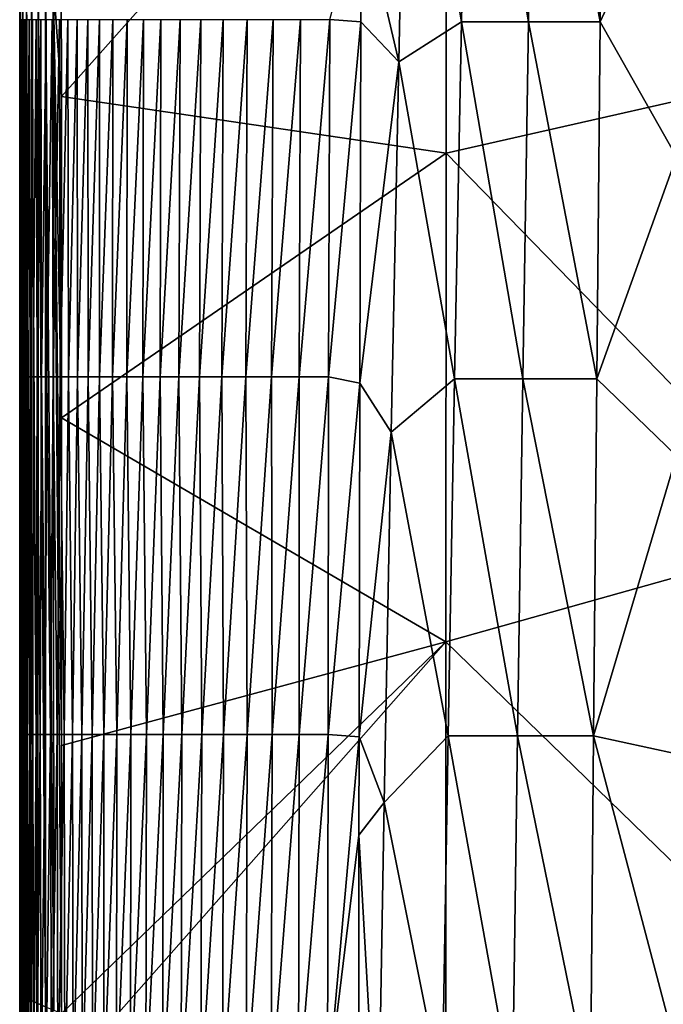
# Model space of a CAD drawing. Header units: metres. Extents: x -82 to 113, y -109 to 109.
# Tile 233 of 259: x -24 to -8, y 36 to 60. Entities that reach past the tile are written whole.
import ezdxf

# ---------------------------------------------------------------- set-up
doc = ezdxf.new("R2010")
doc.units = ezdxf.units.M
doc.layers.add('solid_20_382_013_XXX', color=7, linetype='CONTINUOUS')

msp = doc.modelspace()

# ---------------------------------------------------------------- linework, layer by layer
at = {"layer": 'solid_20_382_013_XXX'}
for points in [[(-4.681384, 58.612038, -22.999313), (-4.682754, 69.805458, -22.928104), (-13.608393, 68.257492, -22.975546)], [(-22.807211, 60.713749, -23.060003), (-22.806749, 57.938335, -23.068539), (-13.608393, 68.257492, -22.975546)], [(-22.806749, 57.938335, -23.068539), (-13.613996, 56.582527, -23.031981), (-13.608393, 68.257492, -22.975546)], [(-13.08215, 68.258186, -60.2439), (-13.245623, 59.725914, -60.590107), (-14.564618, 67.620804, -60.211693)], [(-4.681384, 58.612038, -22.999313), (-13.608393, 68.257492, -22.975546), (-13.613996, 56.582527, -23.031981)], [(-11.643571, 59.725914, -60.615803), (-13.245623, 59.725914, -60.590107), (-13.08215, 68.258186, -60.2439)], [(-11.508224, 68.258186, -60.27351), (-11.643571, 59.725914, -60.615803), (-13.08215, 68.258186, -60.2439)], [(-11.508224, 68.258186, -60.27351), (-9.927288, 59.725914, -60.624252), (-11.643571, 59.725914, -60.615803)], [(-11.508224, 68.258186, -60.27351), (-9.844362, 68.258186, -60.283539), (-9.927288, 59.725914, -60.624252)], [(-8.107568, 63.664169, -60.473305), (-9.927288, 59.725914, -60.624252), (-9.844362, 68.258186, -60.283539)], [(-14.564618, 67.620804, -60.211693), (-14.744699, 58.769836, -60.574066), (-15.636743, 62.594723, -60.359867)], [(-13.245623, 59.725914, -60.590107), (-14.744699, 58.769836, -60.574066), (-14.564618, 67.620804, -60.211693)], [(-8.107568, 63.664169, -60.473305), (-8.107568, 56.495178, -60.742336), (-9.927288, 59.725914, -60.624252)], [(-15.636743, 62.594723, -60.359867), (-15.646437, 59.725197, -60.480022), (-16.388325, 59.777065, -60.411186)], [(-14.744699, 58.769836, -60.574066), (-15.646437, 59.725197, -60.480022), (-15.636743, 62.594723, -60.359867)], [(-23.788883, 36.43145, -23.884859), (-23.801607, 60.954185, -24.051464), (-23.80159, 59.777805, -24.055235)], [(-23.783634, 60.875511, -23.846653), (-23.801607, 60.954185, -24.051464), (-23.788883, 36.43145, -23.884859)], [(-23.783634, 60.875511, -23.846653), (-23.788883, 36.43145, -23.884859), (-23.743425, 36.417885, -23.671247)], [(-23.729761, 60.865269, -23.649862), (-23.783634, 60.875511, -23.846653), (-23.743425, 36.417885, -23.671247)], [(-23.729761, 60.865269, -23.649862), (-23.743425, 36.417885, -23.671247), (-23.659761, 36.387016, -23.476994)], [(-23.64049, 60.847431, -23.471155), (-23.729761, 60.865269, -23.649862), (-23.659761, 36.387016, -23.476994)], [(-23.64049, 60.847431, -23.471155), (-23.659761, 36.387016, -23.476994), (-23.533403, 36.335407, -23.320808)], [(-23.516829, 60.821129, -23.320189), (-23.64049, 60.847431, -23.471155), (-23.533403, 36.335407, -23.320808)], [(-23.516829, 60.821129, -23.320189), (-23.533403, 36.335407, -23.320808), (-23.369459, 36.265366, -23.210281)], [(-23.363348, 60.787495, -23.202469), (-23.516829, 60.821129, -23.320189), (-23.369459, 36.265366, -23.210281)], [(-23.363348, 60.787495, -23.202469), (-23.369459, 36.265366, -23.210281), (-23.182955, 36.185139, -23.141521)], [(-23.188288, 60.749729, -23.119207), (-23.363348, 60.787495, -23.202469), (-23.182955, 36.185139, -23.141521)], [(-23.188288, 60.749729, -23.119207), (-23.182955, 36.185139, -23.141521), (-22.989372, 36.103241, -23.110104)], [(-23.000053, 60.711132, -23.071421), (-23.188288, 60.749729, -23.119207), (-22.989372, 36.103241, -23.110104)], [(-22.806749, 57.938335, -23.068539), (-22.807211, 60.713749, -23.060003), (-23.000053, 60.711132, -23.071421)], [(-23.000053, 60.711132, -23.071421), (-22.804314, 36.023506, -23.111609), (-22.804726, 42.430458, -23.102961)], [(-23.000053, 60.711132, -23.071421), (-22.989372, 36.103241, -23.110104), (-22.804314, 36.023506, -23.111609)], [(-23.000053, 60.711132, -23.071421), (-22.805513, 50.26067, -23.088213), (-22.806749, 57.938335, -23.068539)], [(-23.000053, 60.711132, -23.071421), (-22.804726, 42.430458, -23.102961), (-22.805513, 50.26067, -23.088213)], [(-23.801598, 51.236267, -26.864145), (-23.801998, 59.777065, -26.720814), (-23.802095, 59.777065, -29.258116)], [(-23.801214, 51.236267, -29.502405), (-23.802095, 59.777065, -29.258116), (-23.801537, 59.777065, -31.669134)], [(-23.801214, 51.236267, -29.502405), (-23.801598, 51.236267, -26.864145), (-23.802095, 59.777065, -29.258116)], [(-23.801466, 51.375721, -24.075809), (-23.80159, 59.777805, -24.055235), (-23.801998, 59.777065, -26.720814)], [(-23.801598, 51.236267, -26.864145), (-23.801466, 51.375721, -24.075809), (-23.801998, 59.777065, -26.720814)], [(-23.788883, 36.43145, -23.884859), (-23.80159, 59.777805, -24.055235), (-23.801466, 51.375721, -24.075809)], [(-23.799934, 51.236267, -32.001686), (-23.801537, 59.777065, -31.669134), (-23.79998, 59.777065, -33.955811)], [(-23.799934, 51.236267, -32.001686), (-23.801214, 51.236267, -29.502405), (-23.801537, 59.777065, -31.669134)], [(-23.797373, 51.236267, -34.364769), (-23.79998, 59.777065, -33.955811), (-23.796953, 59.777065, -36.120232)], [(-23.797373, 51.236267, -34.364769), (-23.799934, 51.236267, -32.001686), (-23.79998, 59.777065, -33.955811)], [(-23.793013, 51.236267, -36.594563), (-23.797373, 51.236267, -34.364769), (-23.796953, 59.777065, -36.120232)], [(-23.793013, 51.236267, -36.594563), (-23.796953, 59.777065, -36.120232), (-23.791382, 59.777065, -38.165108)], [(-23.78582, 51.236267, -38.694538), (-23.793013, 51.236267, -36.594563), (-23.791382, 59.777065, -38.165108)], [(-23.78582, 51.236267, -38.694538), (-23.791382, 59.777065, -38.165108), (-23.782017, 59.777065, -40.093334)], [(-23.774624, 51.236267, -40.66832), (-23.78582, 51.236267, -38.694538), (-23.782017, 59.777065, -40.093334)], [(-23.774624, 51.236267, -40.66832), (-23.782017, 59.777065, -40.093334), (-23.767614, 59.777065, -41.907806)], [(-23.758251, 51.236267, -42.519512), (-23.774624, 51.236267, -40.66832), (-23.767614, 59.777065, -41.907806)], [(-23.758251, 51.236267, -42.519512), (-23.767614, 59.777065, -41.907806), (-23.746925, 59.777065, -43.611412)], [(-23.735537, 51.236267, -44.25174), (-23.758251, 51.236267, -42.519512), (-23.746925, 59.777065, -43.611412)], [(-23.735537, 51.236267, -44.25174), (-23.746925, 59.777065, -43.611412), (-23.718697, 59.777065, -45.207054)], [(-23.705299, 51.236267, -45.868614), (-23.735537, 51.236267, -44.25174), (-23.718697, 59.777065, -45.207054)], [(-23.705299, 51.236267, -45.868614), (-23.718697, 59.777065, -45.207054), (-23.681486, 59.777065, -46.697872)], [(-23.666161, 51.236267, -47.373981), (-23.705299, 51.236267, -45.868614), (-23.681486, 59.777065, -46.697872)], [(-23.666161, 51.236267, -47.373981), (-23.681486, 59.777065, -46.697872), (-23.633568, 59.777065, -48.087349)], [(-23.616486, 51.236267, -48.771931), (-23.666161, 51.236267, -47.373981), (-23.633568, 59.777065, -48.087349)], [(-23.616486, 51.236267, -48.771931), (-23.633568, 59.777065, -48.087349), (-23.573202, 59.777065, -49.37899)], [(-23.554636, 51.236267, -50.06657), (-23.616486, 51.236267, -48.771931), (-23.573202, 59.777065, -49.37899)], [(-23.554636, 51.236267, -50.06657), (-23.573202, 59.777065, -49.37899), (-23.498644, 59.777065, -50.576309)], [(-23.47897, 51.236267, -51.262016), (-23.554636, 51.236267, -50.06657), (-23.498644, 59.777065, -50.576309)], [(-23.47897, 51.236267, -51.262016), (-23.498644, 59.777065, -50.576309), (-23.40815, 59.777065, -51.682812)], [(-23.387838, 51.236267, -52.36237), (-23.47897, 51.236267, -51.262016), (-23.40815, 59.777065, -51.682812)], [(-23.387838, 51.236267, -52.36237), (-23.40815, 59.777065, -51.682812), (-23.299971, 59.777065, -52.702026)], [(-23.279585, 51.236267, -53.371761), (-23.387838, 51.236267, -52.36237), (-23.299971, 59.777065, -52.702026)], [(-23.279585, 51.236267, -53.371761), (-23.299971, 59.777065, -52.702026), (-23.172289, 59.777065, -53.637676)], [(-23.152431, 51.236267, -54.294426), (-23.279585, 51.236267, -53.371761), (-23.172289, 59.777065, -53.637676)], [(-23.152431, 51.236267, -54.294426), (-23.172289, 59.777065, -53.637676), (-23.023254, 59.777065, -54.493565)], [(-23.00456, 51.236267, -55.134636), (-23.152431, 51.236267, -54.294426), (-23.023254, 59.777065, -54.493565)], [(-23.00456, 51.236267, -55.134636), (-23.023254, 59.777065, -54.493565), (-22.851019, 59.777065, -55.273499)], [(-22.834156, 51.236267, -55.896675), (-23.00456, 51.236267, -55.134636), (-22.851019, 59.777065, -55.273499)], [(-22.834156, 51.236267, -55.896675), (-22.851019, 59.777065, -55.273499), (-22.653734, 59.777065, -55.981285)], [(-22.639397, 51.236267, -56.584808), (-22.834156, 51.236267, -55.896675), (-22.653734, 59.777065, -55.981285)], [(-22.639397, 51.236267, -56.584808), (-22.653734, 59.777065, -55.981285), (-22.42955, 59.777065, -56.620728)], [(-22.41847, 51.236267, -57.203316), (-22.639397, 51.236267, -56.584808), (-22.42955, 59.777065, -56.620728)], [(-22.41847, 51.236267, -57.203316), (-22.42955, 59.777065, -56.620728), (-22.176701, 59.777065, -57.195625)], [(-22.169603, 51.236267, -57.756409), (-22.41847, 51.236267, -57.203316), (-22.176701, 59.777065, -57.195625)], [(-22.169603, 51.236267, -57.756409), (-22.176701, 59.777065, -57.195625), (-21.893599, 59.777065, -57.70977)], [(-21.8911, 51.236267, -58.248203), (-22.169603, 51.236267, -57.756409), (-21.893599, 59.777065, -57.70977)], [(-21.8911, 51.236267, -58.248203), (-21.893599, 59.777065, -57.70977), (-21.578686, 59.777065, -58.166939)], [(-21.581268, 51.236267, -58.682812), (-21.8911, 51.236267, -58.248203), (-21.578686, 59.777065, -58.166939)], [(-21.581268, 51.236267, -58.682812), (-21.578686, 59.777065, -58.166939), (-21.230402, 59.777065, -58.570915)], [(-21.23842, 51.236267, -59.064342), (-21.581268, 51.236267, -58.682812), (-21.230402, 59.777065, -58.570915)], [(-21.23842, 51.236267, -59.064342), (-21.230402, 59.777065, -58.570915), (-20.847185, 59.777065, -58.925484)], [(-20.860865, 51.236267, -59.3969), (-21.23842, 51.236267, -59.064342), (-20.847185, 59.777065, -58.925484)], [(-20.860865, 51.236267, -59.3969), (-20.847185, 59.777065, -58.925484), (-20.427504, 59.777065, -59.234413)], [(-20.446945, 51.236267, -59.684559), (-20.860865, 51.236267, -59.3969), (-20.427504, 59.777065, -59.234413)], [(-20.446945, 51.236267, -59.684559), (-20.427504, 59.777065, -59.234413), (-19.970192, 59.777065, -59.501293)], [(-19.99526, 51.236267, -59.931087), (-20.446945, 51.236267, -59.684559), (-19.970192, 59.777065, -59.501293)], [(-19.99526, 51.236267, -59.931087), (-19.970192, 59.777065, -59.501293), (-19.474363, 59.777065, -59.729561)], [(-19.504553, 51.236267, -60.140099), (-19.99526, 51.236267, -59.931087), (-19.474363, 59.777065, -59.729561)], [(-19.504553, 51.236267, -60.140099), (-19.474363, 59.777065, -59.729561), (-18.939146, 59.777065, -59.922653)], [(-18.97356, 51.236267, -60.315197), (-19.504553, 51.236267, -60.140099), (-18.939146, 59.777065, -59.922653)], [(-18.97356, 51.236267, -60.315197), (-18.939146, 59.777065, -59.922653), (-18.363665, 59.777065, -60.084015)], [(-18.401022, 51.236267, -60.459991), (-18.97356, 51.236267, -60.315197), (-18.363665, 59.777065, -60.084015)], [(-18.401022, 51.236267, -60.459991), (-18.363665, 59.777065, -60.084015), (-17.747038, 59.777065, -60.217083)], [(-17.785681, 51.236267, -60.578094), (-18.401022, 51.236267, -60.459991), (-17.747038, 59.777065, -60.217083)], [(-17.785681, 51.236267, -60.578094), (-17.747038, 59.777065, -60.217083), (-17.088583, 59.777065, -60.32518)], [(-17.126476, 51.236267, -60.672886), (-17.785681, 51.236267, -60.578094), (-17.088583, 59.777065, -60.32518)], [(-17.126476, 51.236267, -60.672886), (-17.088583, 59.777065, -60.32518), (-16.388325, 59.777065, -60.411186)], [(-16.422812, 51.236267, -60.747219), (-17.126476, 51.236267, -60.672886), (-16.388325, 59.777065, -60.411186)], [(-16.422812, 51.236267, -60.747219), (-16.388325, 59.777065, -60.411186), (-15.646437, 59.725197, -60.480022)], [(-15.674007, 51.089706, -60.809086), (-16.422812, 51.236267, -60.747219), (-15.646437, 59.725197, -60.480022)], [(-14.744699, 58.769836, -60.574066), (-15.674007, 51.089706, -60.809086), (-15.646437, 59.725197, -60.480022)], [(-13.245623, 59.725914, -60.590107), (-13.408284, 51.193638, -60.892052), (-14.744699, 58.769836, -60.574066)], [(-11.778245, 51.193638, -60.913857), (-13.408284, 51.193638, -60.892052), (-13.245623, 59.725914, -60.590107)], [(-11.643571, 59.725914, -60.615803), (-11.778245, 51.193638, -60.913857), (-13.245623, 59.725914, -60.590107)], [(-11.643571, 59.725914, -60.615803), (-10.009802, 51.193638, -60.920734), (-11.778245, 51.193638, -60.913857)], [(-11.643571, 59.725914, -60.615803), (-9.927288, 59.725914, -60.624252), (-10.009802, 51.193638, -60.920734)], [(-8.107568, 56.495178, -60.742336), (-10.009802, 51.193638, -60.920734), (-9.927288, 59.725914, -60.624252)], [(-14.744699, 58.769836, -60.574066), (-14.923027, 49.918869, -60.888664), (-15.674007, 51.089706, -60.809086)], [(-13.408284, 51.193638, -60.892052), (-14.923027, 49.918869, -60.888664), (-14.744699, 58.769836, -60.574066)], [(-4.680449, 47.418613, -23.047916), (-4.681384, 58.612038, -22.999313), (-13.613996, 56.582527, -23.031981)], [(-22.806749, 57.938335, -23.068539), (-22.805513, 50.26067, -23.088213), (-13.613996, 56.582527, -23.031981)], [(-22.805513, 50.26067, -23.088213), (-13.617704, 44.907566, -23.069334), (-13.613996, 56.582527, -23.031981)], [(-4.680449, 47.418613, -23.047916), (-13.613996, 56.582527, -23.031981), (-13.617704, 44.907566, -23.069334)], [(-8.107568, 56.495178, -60.742336), (-8.107568, 49.350964, -60.979275), (-10.009802, 51.193638, -60.920734)], [(-23.801355, 44.127766, -24.089489), (-23.801466, 51.375721, -24.075809), (-23.801598, 51.236267, -26.864145)], [(-23.788883, 36.43145, -23.884859), (-23.801466, 51.375721, -24.075809), (-23.801355, 44.127766, -24.089489)], [(-23.801203, 42.695465, -26.903114), (-23.801598, 51.236267, -26.864145), (-23.801214, 51.236267, -29.502405)], [(-23.801334, 42.702034, -24.09182), (-23.801355, 44.127766, -24.089489), (-23.801598, 51.236267, -26.864145)], [(-23.801203, 42.695465, -26.903114), (-23.801334, 42.702034, -24.09182), (-23.801598, 51.236267, -26.864145)], [(-23.798555, 42.695465, -32.090157), (-23.801214, 51.236267, -29.502405), (-23.799934, 51.236267, -32.001686)], [(-23.800406, 42.695465, -29.568233), (-23.801203, 42.695465, -26.903114), (-23.801214, 51.236267, -29.502405)], [(-23.798555, 42.695465, -32.090157), (-23.800406, 42.695465, -29.568233), (-23.801214, 51.236267, -29.502405)], [(-23.795259, 42.695465, -34.472176), (-23.799934, 51.236267, -32.001686), (-23.797373, 51.236267, -34.364769)], [(-23.795259, 42.695465, -34.472176), (-23.798555, 42.695465, -32.090157), (-23.799934, 51.236267, -32.001686)], [(-23.790049, 42.695465, -36.717686), (-23.797373, 51.236267, -34.364769), (-23.793013, 51.236267, -36.594563)], [(-23.790049, 42.695465, -36.717686), (-23.795259, 42.695465, -34.472176), (-23.797373, 51.236267, -34.364769)], [(-23.78204, 42.695465, -38.830524), (-23.793013, 51.236267, -36.594563), (-23.78582, 51.236267, -38.694538)], [(-23.78204, 42.695465, -38.830524), (-23.790049, 42.695465, -36.717686), (-23.793013, 51.236267, -36.594563)], [(-23.770227, 42.695465, -40.814659), (-23.78582, 51.236267, -38.694538), (-23.774624, 51.236267, -40.66832)], [(-23.770227, 42.695465, -40.814659), (-23.78204, 42.695465, -38.830524), (-23.78582, 51.236267, -38.694538)], [(-23.753609, 42.695465, -42.674068), (-23.774624, 51.236267, -40.66832), (-23.758251, 51.236267, -42.519512)], [(-23.753609, 42.695465, -42.674068), (-23.770227, 42.695465, -40.814659), (-23.774624, 51.236267, -40.66832)], [(-23.731174, 42.695465, -44.412724), (-23.758251, 51.236267, -42.519512), (-23.735537, 51.236267, -44.25174)], [(-23.731174, 42.695465, -44.412724), (-23.753609, 42.695465, -42.674068), (-23.758251, 51.236267, -42.519512)], [(-23.701921, 42.695465, -46.034595), (-23.735537, 51.236267, -44.25174), (-23.705299, 51.236267, -45.868614)], [(-23.701921, 42.695465, -46.034595), (-23.731174, 42.695465, -44.412724), (-23.735537, 51.236267, -44.25174)], [(-23.664715, 42.695465, -47.54377), (-23.705299, 51.236267, -45.868614), (-23.666161, 51.236267, -47.373981)], [(-23.664715, 42.695465, -47.54377), (-23.701921, 42.695465, -46.034595), (-23.705299, 51.236267, -45.868614)], [(-23.618166, 42.695465, -48.944534), (-23.666161, 51.236267, -47.373981), (-23.616486, 51.236267, -48.771931)], [(-23.618166, 42.695465, -48.944534), (-23.664715, 42.695465, -47.54377), (-23.666161, 51.236267, -47.373981)], [(-23.560856, 42.695465, -50.241211), (-23.618166, 42.695465, -48.944534), (-23.616486, 51.236267, -48.771931)], [(-23.560856, 42.695465, -50.241211), (-23.616486, 51.236267, -48.771931), (-23.554636, 51.236267, -50.06657)], [(-23.491364, 42.695465, -51.438118), (-23.560856, 42.695465, -50.241211), (-23.554636, 51.236267, -50.06657)], [(-23.491364, 42.695465, -51.438118), (-23.554636, 51.236267, -50.06657), (-23.47897, 51.236267, -51.262016)], [(-23.40827, 42.695465, -52.539574), (-23.491364, 42.695465, -51.438118), (-23.47897, 51.236267, -51.262016)], [(-23.40827, 42.695465, -52.539574), (-23.47897, 51.236267, -51.262016), (-23.387838, 51.236267, -52.36237)], [(-23.31015, 42.695465, -53.549896), (-23.40827, 42.695465, -52.539574), (-23.387838, 51.236267, -52.36237)], [(-23.31015, 42.695465, -53.549896), (-23.387838, 51.236267, -52.36237), (-23.279585, 51.236267, -53.371761)], [(-23.195465, 42.695465, -54.473427), (-23.31015, 42.695465, -53.549896), (-23.279585, 51.236267, -53.371761)], [(-23.195465, 42.695465, -54.473427), (-23.279585, 51.236267, -53.371761), (-23.152431, 51.236267, -54.294426)], [(-23.062576, 42.695465, -55.314514), (-23.195465, 42.695465, -54.473427), (-23.152431, 51.236267, -54.294426)], [(-23.062576, 42.695465, -55.314514), (-23.152431, 51.236267, -54.294426), (-23.00456, 51.236267, -55.134636)], [(-22.909842, 42.695465, -56.077511), (-23.062576, 42.695465, -55.314514), (-23.00456, 51.236267, -55.134636)], [(-22.909842, 42.695465, -56.077511), (-23.00456, 51.236267, -55.134636), (-22.834156, 51.236267, -55.896675)], [(-22.735619, 42.695465, -56.766773), (-22.909842, 42.695465, -56.077511), (-22.834156, 51.236267, -55.896675)], [(-22.735619, 42.695465, -56.766773), (-22.834156, 51.236267, -55.896675), (-22.639397, 51.236267, -56.584808)], [(-22.538265, 42.695465, -57.386646), (-22.735619, 42.695465, -56.766773), (-22.639397, 51.236267, -56.584808)], [(-22.538265, 42.695465, -57.386646), (-22.639397, 51.236267, -56.584808), (-22.41847, 51.236267, -57.203316)], [(-22.316135, 42.695465, -57.94146), (-22.538265, 42.695465, -57.386646), (-22.41847, 51.236267, -57.203316)], [(-22.316135, 42.695465, -57.94146), (-22.41847, 51.236267, -57.203316), (-22.169603, 51.236267, -57.756409)], [(-22.067568, 42.695465, -58.435356), (-22.316135, 42.695465, -57.94146), (-22.169603, 51.236267, -57.756409)], [(-22.067568, 42.695465, -58.435356), (-22.169603, 51.236267, -57.756409), (-21.8911, 51.236267, -58.248203)], [(-21.790888, 42.695465, -58.872402), (-22.067568, 42.695465, -58.435356), (-21.8911, 51.236267, -58.248203)], [(-21.790888, 42.695465, -58.872402), (-21.8911, 51.236267, -58.248203), (-21.581268, 51.236267, -58.682812)], [(-21.484428, 42.695465, -59.256668), (-21.790888, 42.695465, -58.872402), (-21.581268, 51.236267, -58.682812)], [(-21.484428, 42.695465, -59.256668), (-21.581268, 51.236267, -58.682812), (-21.23842, 51.236267, -59.064342)], [(-21.146517, 42.695465, -59.592224), (-21.484428, 42.695465, -59.256668), (-21.23842, 51.236267, -59.064342)], [(-21.146517, 42.695465, -59.592224), (-21.23842, 51.236267, -59.064342), (-20.860865, 51.236267, -59.3969)], [(-20.775482, 42.695465, -59.883141), (-21.146517, 42.695465, -59.592224), (-20.860865, 51.236267, -59.3969)], [(-20.775482, 42.695465, -59.883141), (-20.860865, 51.236267, -59.3969), (-20.446945, 51.236267, -59.684559)], [(-20.369696, 42.695465, -60.133339), (-20.775482, 42.695465, -59.883141), (-20.446945, 51.236267, -59.684559)], [(-20.369696, 42.695465, -60.133339), (-20.446945, 51.236267, -59.684559), (-19.99526, 51.236267, -59.931087)], [(-19.927633, 42.695465, -60.346348), (-20.369696, 42.695465, -60.133339), (-19.99526, 51.236267, -59.931087)], [(-19.927633, 42.695465, -60.346348), (-19.99526, 51.236267, -59.931087), (-19.504553, 51.236267, -60.140099)], [(-19.447794, 42.695465, -60.525639), (-19.927633, 42.695465, -60.346348), (-19.504553, 51.236267, -60.140099)], [(-19.447794, 42.695465, -60.525639), (-19.504553, 51.236267, -60.140099), (-18.97356, 51.236267, -60.315197)], [(-18.928669, 42.695465, -60.674686), (-19.447794, 42.695465, -60.525639), (-18.97356, 51.236267, -60.315197)], [(-18.928669, 42.695465, -60.674686), (-18.97356, 51.236267, -60.315197), (-18.401022, 51.236267, -60.459991)], [(-18.368753, 42.695465, -60.796963), (-18.928669, 42.695465, -60.674686), (-18.401022, 51.236267, -60.459991)], [(-18.368753, 42.695465, -60.796963), (-18.401022, 51.236267, -60.459991), (-17.785681, 51.236267, -60.578094)], [(-17.766546, 42.695465, -60.89592), (-18.368753, 42.695465, -60.796963), (-17.785681, 51.236267, -60.578094)], [(-17.766546, 42.695465, -60.89592), (-17.785681, 51.236267, -60.578094), (-17.126476, 51.236267, -60.672886)], [(-17.120712, 42.695465, -60.974606), (-17.766546, 42.695465, -60.89592), (-17.126476, 51.236267, -60.672886)], [(-17.120712, 42.695465, -60.974606), (-17.126476, 51.236267, -60.672886), (-16.422812, 51.236267, -60.747219)], [(-16.430092, 42.695465, -61.035606), (-17.120712, 42.695465, -60.974606), (-16.422812, 51.236267, -60.747219)], [(-16.430092, 42.695465, -61.035606), (-16.422812, 51.236267, -60.747219), (-15.674007, 51.089706, -60.809086)], [(-15.693439, 42.636326, -61.083244), (-16.430092, 42.695465, -61.035606), (-15.674007, 51.089706, -60.809086)], [(-14.923027, 49.918869, -60.888664), (-15.693439, 42.636326, -61.083244), (-15.674007, 51.089706, -60.809086)], [(-13.408284, 51.193638, -60.892052), (-13.563667, 42.661366, -61.149151), (-14.923027, 49.918869, -60.888664)], [(-11.906893, 42.661366, -61.167236), (-13.563667, 42.661366, -61.149151), (-13.408284, 51.193638, -60.892052)], [(-11.778245, 51.193638, -60.913857), (-11.906893, 42.661366, -61.167236), (-13.408284, 51.193638, -60.892052)], [(-11.778245, 51.193638, -60.913857), (-10.088623, 42.661366, -61.172615), (-11.906893, 42.661366, -61.167236)], [(-11.778245, 51.193638, -60.913857), (-10.009802, 51.193638, -60.920734), (-10.088623, 42.661366, -61.172615)], [(-8.107568, 49.350964, -60.979275), (-10.088623, 42.661366, -61.172615), (-10.009802, 51.193638, -60.920734)], [(-22.805513, 50.26067, -23.088213), (-22.804726, 42.430458, -23.102961), (-13.617704, 44.907566, -23.069334)], [(-14.923027, 49.918869, -60.888664), (-15.091942, 41.067905, -61.154518), (-15.693439, 42.636326, -61.083244)], [(-13.563667, 42.661366, -61.149151), (-15.091942, 41.067905, -61.154518), (-14.923027, 49.918869, -60.888664)], [(-8.107568, 49.350964, -60.979275), (-8.107568, 42.230984, -61.184254), (-10.088623, 42.661366, -61.172615)], [(-4.679865, 36.225193, -23.07823), (-4.680449, 47.418613, -23.047916), (-13.617704, 44.907566, -23.069334)], [(-22.804726, 42.430458, -23.102961), (-22.804314, 36.023506, -23.111609), (-13.617704, 44.907566, -23.069334)], [(-22.804314, 36.023506, -23.111609), (-22.804205, 34.494385, -23.113272), (-13.617704, 44.907566, -23.069334)], [(-22.804205, 34.494385, -23.113272), (-13.619909, 33.232601, -23.091543), (-13.617704, 44.907566, -23.069334)], [(-4.679865, 36.225193, -23.07823), (-13.617704, 44.907566, -23.069334), (-13.619909, 33.232601, -23.091543)], [(-23.788883, 36.43145, -23.884859), (-23.801355, 44.127766, -24.089489), (-23.801334, 42.702034, -24.09182)], [(-23.801241, 36.460678, -24.097935), (-23.801334, 42.702034, -24.09182), (-23.801203, 42.695465, -26.903114)], [(-23.788883, 36.43145, -23.884859), (-23.801334, 42.702034, -24.09182), (-23.801241, 36.460678, -24.097935)], [(-23.801207, 34.177288, -24.100065), (-23.801241, 36.460678, -24.097935), (-23.801203, 42.695465, -26.903114)], [(-23.800816, 34.154667, -27.008259), (-23.801207, 34.177288, -24.100065), (-23.801203, 42.695465, -26.903114)], [(-23.800816, 34.154667, -27.008259), (-23.801203, 42.695465, -26.903114), (-23.800406, 42.695465, -29.568233)], [(-23.799583, 34.154667, -29.75909), (-23.800816, 34.154667, -27.008259), (-23.800406, 42.695465, -29.568233)], [(-23.799583, 34.154667, -29.75909), (-23.800406, 42.695465, -29.568233), (-23.798555, 42.695465, -32.090157)], [(-23.797081, 34.154667, -32.355896), (-23.799583, 34.154667, -29.75909), (-23.798555, 42.695465, -32.090157)], [(-23.797081, 34.154667, -32.355896), (-23.798555, 42.695465, -32.090157), (-23.795259, 42.695465, -34.472176)], [(-23.792885, 34.154667, -34.802677), (-23.797081, 34.154667, -32.355896), (-23.795259, 42.695465, -34.472176)], [(-23.792885, 34.154667, -34.802677), (-23.795259, 42.695465, -34.472176), (-23.790049, 42.695465, -36.717686)], [(-23.786489, 34.154667, -37.103531), (-23.792885, 34.154667, -34.802677), (-23.790049, 42.695465, -36.717686)], [(-23.786489, 34.154667, -37.103531), (-23.790049, 42.695465, -36.717686), (-23.78204, 42.695465, -38.830524)], [(-23.777044, 34.154667, -39.262932), (-23.786489, 34.154667, -37.103531), (-23.78204, 42.695465, -38.830524)], [(-23.777044, 34.154667, -39.262932), (-23.78204, 42.695465, -38.830524), (-23.770227, 42.695465, -40.814659)], [(-23.763607, 34.154667, -41.285473), (-23.777044, 34.154667, -39.262932), (-23.770227, 42.695465, -40.814659)], [(-23.763607, 34.154667, -41.285473), (-23.770227, 42.695465, -40.814659), (-23.753609, 42.695465, -42.674068)], [(-23.745241, 34.154667, -43.175739), (-23.763607, 34.154667, -41.285473), (-23.753609, 42.695465, -42.674068)], [(-23.745241, 34.154667, -43.175739), (-23.753609, 42.695465, -42.674068), (-23.731174, 42.695465, -44.412724)], [(-23.721001, 34.154667, -44.938313), (-23.745241, 34.154667, -43.175739), (-23.731174, 42.695465, -44.412724)], [(-23.721001, 34.154667, -44.938313), (-23.731174, 42.695465, -44.412724), (-23.701921, 42.695465, -46.034595)], [(-23.689945, 34.154667, -46.577778), (-23.721001, 34.154667, -44.938313), (-23.701921, 42.695465, -46.034595)], [(-23.689945, 34.154667, -46.577778), (-23.701921, 42.695465, -46.034595), (-23.664715, 42.695465, -47.54377)], [(-23.650993, 34.154667, -48.098812), (-23.689945, 34.154667, -46.577778), (-23.664715, 42.695465, -47.54377)], [(-23.650993, 34.154667, -48.098812), (-23.664715, 42.695465, -47.54377), (-23.618166, 42.695465, -48.944534)], [(-23.602827, 34.154667, -49.506229), (-23.650993, 34.154667, -48.098812), (-23.618166, 42.695465, -48.944534)], [(-23.602827, 34.154667, -49.506229), (-23.618166, 42.695465, -48.944534), (-23.560856, 42.695465, -50.241211)], [(-23.544111, 34.154667, -50.804859), (-23.602827, 34.154667, -49.506229), (-23.560856, 42.695465, -50.241211)], [(-23.544111, 34.154667, -50.804859), (-23.560856, 42.695465, -50.241211), (-23.491364, 42.695465, -51.438118)], [(-23.473513, 34.154667, -51.999535), (-23.544111, 34.154667, -50.804859), (-23.491364, 42.695465, -51.438118)], [(-23.473513, 34.154667, -51.999535), (-23.491364, 42.695465, -51.438118), (-23.40827, 42.695465, -52.539574)], [(-23.38969, 34.154667, -53.095078), (-23.473513, 34.154667, -51.999535), (-23.40827, 42.695465, -52.539574)], [(-23.38969, 34.154667, -53.095078), (-23.40827, 42.695465, -52.539574), (-23.31015, 42.695465, -53.549896)], [(-23.2913, 34.154667, -54.096321), (-23.38969, 34.154667, -53.095078), (-23.31015, 42.695465, -53.549896)], [(-23.2913, 34.154667, -54.096321), (-23.31015, 42.695465, -53.549896), (-23.195465, 42.695465, -54.473427)], [(-23.176834, 34.154667, -55.008045), (-23.2913, 34.154667, -54.096321), (-23.195465, 42.695465, -54.473427)], [(-23.176834, 34.154667, -55.008045), (-23.195465, 42.695465, -54.473427), (-23.062576, 42.695465, -55.314514)], [(-23.044676, 34.154667, -55.835003), (-23.176834, 34.154667, -55.008045), (-23.062576, 42.695465, -55.314514)], [(-23.044676, 34.154667, -55.835003), (-23.062576, 42.695465, -55.314514), (-22.909842, 42.695465, -56.077511)], [(-22.893211, 34.154667, -56.581944), (-23.044676, 34.154667, -55.835003), (-22.909842, 42.695465, -56.077511)], [(-22.893211, 34.154667, -56.581944), (-22.909842, 42.695465, -56.077511), (-22.735619, 42.695465, -56.766773)], [(-22.720821, 34.154667, -57.25362), (-22.893211, 34.154667, -56.581944), (-22.735619, 42.695465, -56.766773)], [(-22.720821, 34.154667, -57.25362), (-22.735619, 42.695465, -56.766773), (-22.538265, 42.695465, -57.386646)], [(-22.52589, 34.154667, -57.854786), (-22.720821, 34.154667, -57.25362), (-22.538265, 42.695465, -57.386646)], [(-22.52589, 34.154667, -57.854786), (-22.538265, 42.695465, -57.386646), (-22.316135, 42.695465, -57.94146)], [(-22.306774, 34.154667, -58.390129), (-22.52589, 34.154667, -57.854786), (-22.316135, 42.695465, -57.94146)], [(-22.306774, 34.154667, -58.390129), (-22.316135, 42.695465, -57.94146), (-22.067568, 42.695465, -58.435356)], [(-22.061722, 34.154667, -58.864071), (-22.306774, 34.154667, -58.390129), (-22.067568, 42.695465, -58.435356)], [(-22.061722, 34.154667, -58.864071), (-22.067568, 42.695465, -58.435356), (-21.790888, 42.695465, -58.872402)], [(-21.788952, 34.154667, -59.28096), (-22.061722, 34.154667, -58.864071), (-21.790888, 42.695465, -58.872402)], [(-21.788952, 34.154667, -59.28096), (-21.790888, 42.695465, -58.872402), (-21.484428, 42.695465, -59.256668)], [(-21.486681, 34.154667, -59.645142), (-21.788952, 34.154667, -59.28096), (-21.484428, 42.695465, -59.256668)], [(-21.486681, 34.154667, -59.645142), (-21.484428, 42.695465, -59.256668), (-21.146517, 42.695465, -59.592224)], [(-21.153128, 34.154667, -59.960972), (-21.486681, 34.154667, -59.645142), (-21.146517, 42.695465, -59.592224)], [(-21.153128, 34.154667, -59.960972), (-21.146517, 42.695465, -59.592224), (-20.775482, 42.695465, -59.883141)], [(-20.786509, 34.154667, -60.232788), (-21.153128, 34.154667, -59.960972), (-20.775482, 42.695465, -59.883141)], [(-20.786509, 34.154667, -60.232788), (-20.775482, 42.695465, -59.883141), (-20.369696, 42.695465, -60.133339)], [(-20.385025, 34.154667, -60.46468), (-20.786509, 34.154667, -60.232788), (-20.369696, 42.695465, -60.133339)], [(-20.385025, 34.154667, -60.46468), (-20.369696, 42.695465, -60.133339), (-19.927633, 42.695465, -60.346348)], [(-19.946848, 34.154667, -60.660313), (-20.385025, 34.154667, -60.46468), (-19.927633, 42.695465, -60.346348)], [(-19.946848, 34.154667, -60.660313), (-19.927633, 42.695465, -60.346348), (-19.447794, 42.695465, -60.525639)], [(-19.470148, 34.154667, -60.823299), (-19.946848, 34.154667, -60.660313), (-19.447794, 42.695465, -60.525639)], [(-19.470148, 34.154667, -60.823299), (-19.447794, 42.695465, -60.525639), (-18.928669, 42.695465, -60.674686)], [(-18.953091, 34.154667, -60.95726), (-19.470148, 34.154667, -60.823299), (-18.928669, 42.695465, -60.674686)], [(-18.953091, 34.154667, -60.95726), (-18.928669, 42.695465, -60.674686), (-18.368753, 42.695465, -60.796963)], [(-18.393847, 34.154667, -61.065815), (-18.953091, 34.154667, -60.95726), (-18.368753, 42.695465, -60.796963)], [(-18.393847, 34.154667, -61.065815), (-18.368753, 42.695465, -60.796963), (-17.766546, 42.695465, -60.89592)], [(-17.790588, 34.154667, -61.152538), (-18.393847, 34.154667, -61.065815), (-17.766546, 42.695465, -60.89592)], [(-17.790588, 34.154667, -61.152538), (-17.766546, 42.695465, -60.89592), (-17.120712, 42.695465, -60.974606)], [(-17.14152, 34.154667, -61.220417), (-17.790588, 34.154667, -61.152538), (-17.120712, 42.695465, -60.974606)], [(-17.14152, 34.154667, -61.220417), (-17.120712, 42.695465, -60.974606), (-16.430092, 42.695465, -61.035606)], [(-16.444878, 34.154667, -61.272026), (-17.14152, 34.154667, -61.220417), (-16.430092, 42.695465, -61.035606)], [(-16.444878, 34.154667, -61.272026), (-16.430092, 42.695465, -61.035606), (-15.693439, 42.636326, -61.083244)], [(-15.696489, 40.290997, -61.150806), (-16.444878, 34.154667, -61.272026), (-15.693439, 42.636326, -61.083244)], [(-15.091942, 41.067905, -61.154518), (-15.696489, 40.290997, -61.150806), (-15.693439, 42.636326, -61.083244)], [(-13.563667, 42.661366, -61.149151), (-13.705303, 34.129093, -61.360817), (-15.091942, 41.067905, -61.154518)], [(-12.024158, 34.129093, -61.375511), (-13.705303, 34.129093, -61.360817), (-13.563667, 42.661366, -61.149151)], [(-11.906893, 42.661366, -61.167236), (-12.024158, 34.129093, -61.375511), (-13.563667, 42.661366, -61.149151)], [(-11.906893, 42.661366, -61.167236), (-10.160471, 34.129093, -61.37952), (-12.024158, 34.129093, -61.375511)], [(-11.906893, 42.661366, -61.167236), (-10.088623, 42.661366, -61.172615), (-10.160471, 34.129093, -61.37952)], [(-8.107568, 35.134926, -61.357391), (-10.160471, 34.129093, -61.37952), (-10.088623, 42.661366, -61.172615)], [(-8.107568, 42.230984, -61.184254), (-8.107568, 35.134926, -61.357391), (-10.088623, 42.661366, -61.172615)], [(-15.091942, 41.067905, -61.154518), (-15.243786, 32.216938, -61.370651), (-15.696489, 40.290997, -61.150806)], [(-13.705303, 34.129093, -61.360817), (-15.243786, 32.216938, -61.370651), (-15.091942, 41.067905, -61.154518)], [(-15.696489, 40.290997, -61.150806), (-15.697611, 34.004353, -61.313564), (-16.444878, 34.154667, -61.272026)], [(-15.243786, 32.216938, -61.370651), (-15.697611, 34.004353, -61.313564), (-15.696489, 40.290997, -61.150806)], [(-23.801123, 11.996692, -23.91622), (-23.801241, 36.460678, -24.097935), (-23.801207, 34.177288, -24.100065)], [(-23.788883, 36.43145, -23.884859), (-23.801241, 36.460678, -24.097935), (-23.801123, 11.996692, -23.91622)], [(-23.788883, 36.43145, -23.884859), (-23.801123, 11.996692, -23.91622), (-23.762951, 11.973591, -23.70747)], [(-23.743425, 36.417885, -23.671247), (-23.788883, 36.43145, -23.884859), (-23.762951, 11.973591, -23.70747)], [(-23.743425, 36.417885, -23.671247), (-23.762951, 11.973591, -23.70747), (-23.694044, 11.931986, -23.525135)], [(-23.659761, 36.387016, -23.476994), (-23.743425, 36.417885, -23.671247), (-23.694044, 11.931986, -23.525135)], [(-23.659761, 36.387016, -23.476994), (-23.694044, 11.931986, -23.525135), (-23.612419, 11.88249, -23.388765)], [(-23.533403, 36.335407, -23.320808), (-23.659761, 36.387016, -23.476994), (-23.612419, 11.88249, -23.388765)], [(-23.533403, 36.335407, -23.320808), (-23.612419, 11.88249, -23.388765), (-23.517988, 11.825219, -23.283361)], [(-23.533403, 36.335407, -23.320808), (-23.517988, 11.825219, -23.283361), (-23.404957, 11.757632, -23.205017)], [(-23.369459, 36.265366, -23.210281), (-23.533403, 36.335407, -23.320808), (-23.404957, 11.757632, -23.205017)], [(-23.369459, 36.265366, -23.210281), (-23.404957, 11.757632, -23.205017), (-23.256872, 11.66845, -23.152992)], [(-23.182955, 36.185139, -23.141521), (-23.369459, 36.265366, -23.210281), (-23.256872, 11.66845, -23.152992)]]:
    msp.add_3dface(points, dxfattribs=at)

doc.saveas('drawing.dxf')
